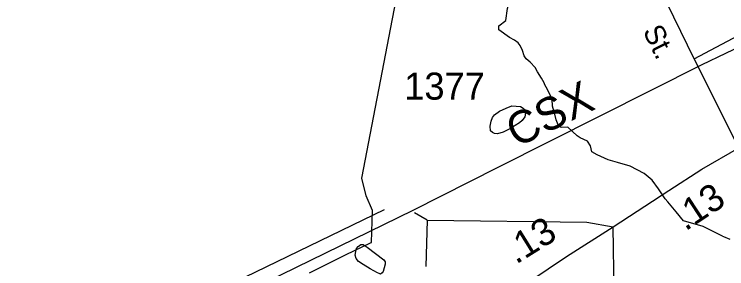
# Model space of a CAD drawing. Extents: x 2082433 to 2279600, y 546599 to 755198.
# Drawn here: x 2166396 to 2169683, y 616293 to 617467 of the extents above; entities that cross this region are included whole.
import ezdxf

# ---------------------------------------------------------------- set-up
doc = ezdxf.new("R2010")
doc.units = 0
for name, color, linetype in [('Exist Boundary Political City Limit New', 7, 'Continuous'), ('Exist Hydrographic Creek Single Shore', 7, 'Continuous'), ('Exist Hydrographic Misc Water Feature', 7, 'Continuous'), ('Exist Railroad Mainline', 7, 'Continuous'), ('Exist Railroad Mainline Label', 7, 'Continuous'), ('Exist Railroad Spur', 7, 'Continuous'), ('Exist Road Non-System Type 51', 7, 'Continuous'), ('Exist Road Primary US Attributed', 7, 'Continuous'), ('Exist Road Primary US Mileage Hundredths English Label', 7, 'Continuous'), ('Exist Road Secondary Type 51 Attributed', 7, 'Continuous'), ('Exist Road Secondary Type 51 Label', 7, 'Continuous'), ('Exist Road Secondary Type 51 Number Label', 7, 'Continuous'), ('Map Preparation Boundary City Limit Buffer Line', 7, 'Continuous')]:
    doc.layers.add(name, color=color, linetype=linetype)

msp = doc.modelspace()

# ---------------------------------------------------------------- linework, layer by layer
at = {"layer": 'Exist Boundary Political City Limit New'}
msp.add_lwpolyline([(2167758.5, 616274.6), (2167927.5, 616358.4), (2168036.5, 616411.9), (2168042.8, 616415), (2168043.8, 616414.7), (2168049.2, 616561.4), (2168020, 616629.1), (2168000.5, 616711.2), (2168212.2, 617815.2)], dxfattribs=at)
at = {"layer": 'Exist Hydrographic Creek Single Shore'}
for points in [[(2168632.5, 617394.7), (2168632.5, 617413.9), (2168664.7, 617438.4), (2168672.4, 617493.5), (2168686.2, 617547.2), (2168686.2, 617594.7), (2168673.9, 617631.5), (2168649.4, 617669.8), (2168611.1, 617691.3), (2168589.6, 617715.8), (2168585, 617754.1), (2168582, 617800.1), (2168572.8, 617847.6), (2168565.1, 617889), (2168543.6, 617934.9)], [(2169664.3, 616443.8), (2169575.1, 616488.2), (2169483.1, 616514.2), (2169449.4, 616555.6), (2169411.1, 616601.6), (2169398.8, 616615.4), (2169368.2, 616661.3), (2169339.1, 616702.7), (2169302.3, 616733.4), (2169237.9, 616767.1), (2169179.7, 616783.9), (2169136.8, 616796.2), (2169086.2, 616818.4), (2169060.9, 616833), (2169054.8, 616860.6), (2169040.2, 616881.3), (2169006.5, 616896.6), (2168993.5, 616906.6), (2168949.8, 616947.2), (2168919.9, 616945.6), (2168905.3, 616957.1), (2168896.9, 616980.9), (2168890.8, 617006.2), (2168880.1, 617043.7), (2168877.8, 617075.1), (2168857.1, 617119.6), (2168844, 617141), (2168841.7, 617151), (2168828.7, 617172.5), (2168809.6, 617202.4), (2168799.6, 617221.5), (2168775.8, 617246.8), (2168757.4, 617261.4), (2168749, 617275.9), (2168740.6, 617299.7), (2168729.9, 617322.7), (2168721.4, 617334.9), (2168704.6, 617348), (2168681.6, 617360.2), (2168632.5, 617394.7)], [(2169664.3, 616443.8), (2169668.6, 616442), (2169696.9, 616430)]]:
    msp.add_lwpolyline(points, dxfattribs=at)
at = {"layer": 'Exist Hydrographic Misc Water Feature'}
for points in [[(2168751.6, 616994.6), (2168740.1, 616976.5), (2168727.8, 616966.2), (2168707.9, 616954.1), (2168688, 616942.2), (2168652.4, 616924.1), (2168626.3, 616915.8), (2168612.2, 616917.5), (2168602.1, 616921.5), (2168594.1, 616929.6), (2168592.5, 616951.8), (2168596, 616973.5), (2168601.9, 616991.7), (2168611.6, 617003.6), (2168635.5, 617019.9), (2168666.1, 617033.9), (2168691.5, 617044.3), (2168711.4, 617044.1), (2168731.5, 617042.3), (2168743.8, 617034.3), (2168752, 617026.6), (2168755.5, 617012.7), (2168753.9, 617002.4), (2168751.6, 616994.6)], [(2168108, 616319.4), (2168108.2, 616315.3), (2168098.1, 616281.1), (2168094.2, 616275.2), (2168086.4, 616269.1), (2168080.3, 616270.8), (2168072.5, 616274.8), (2168038, 616292.6), (2168006, 616312.4), (2167984.1, 616326.3), (2167973.6, 616340.4), (2167969.5, 616356.5), (2167971.8, 616372.4), (2167975.5, 616386.4), (2167983.5, 616396.6), (2167995.4, 616404.5), (2168005.6, 616404.6), (2168015.7, 616398.6), (2168023.7, 616392.5), (2168101.6, 616335.3), (2168107.5, 616325), (2168108, 616319.4)]]:
    msp.add_lwpolyline(points, dxfattribs=at)
at = {"layer": 'Exist Railroad Mainline'}
for points in [[(2169570.7, 617235.2), (2169787.8, 617340.1), (2169899.9, 617395.7)], [(2167021.4, 615970.2), (2168236.9, 616563), (2168628.8, 616762), (2169570.7, 617235.2)]]:
    msp.add_lwpolyline(points, dxfattribs=at)
at = {"layer": 'Exist Railroad Spur'}
msp.add_lwpolyline([(2166506, 615738.4), (2166561.5, 615794.6), (2166617.3, 615830.9), (2166663.2, 615859.2), (2166717, 615887.5), (2166866.6, 615958.2), (2167263.2, 616158.5), (2168104.8, 616567)], dxfattribs=at)
at = {"layer": 'Exist Road Non-System Type 51'}
for p, q in [((2169533.3, 617261.3), (2169871.2, 617442.5)), ((2168301.3, 616517.4), (2168243, 616551.8)), ((2168301.3, 616517.4), (2168294.7, 616303.9))]:
    msp.add_line(p, q, dxfattribs=at)
msp.add_lwpolyline([(2168301.3, 616517.4), (2169038.6, 616508.5), (2169159.1, 616486.5)], dxfattribs=at)
at = {"layer": 'Exist Road Primary US Attributed'}
for points in [[(2169159.1, 616486.5), (2169416.5, 616653.6), (2169568.5, 616752.8), (2169738.4, 616851.9)], [(2166041.8, 614482.8), (2166603.2, 614761.6), (2167009.7, 614966.8), (2167116.2, 615029.5), (2167256.5, 615131.1), (2167553, 615325.3), (2167948.8, 615623.3), (2168266.9, 615856.8), (2168585.7, 616112), (2168774.9, 616236.3), (2168943.6, 616350.6), (2169159.1, 616486.5)]]:
    msp.add_lwpolyline(points, dxfattribs=at)
at = {"layer": 'Exist Road Secondary Type 51 Attributed'}
for points in [[(2169738.4, 616851.9), (2169533.3, 617261.3), (2169377.4, 617581.9), (2169241.4, 617862.6), (2169032.8, 618276), (2168963.6, 618415.9)], [(2169126.7, 615229.6), (2169130.7, 615280.8), (2169152.3, 615910), (2169158.7, 616051.6), (2169163.5, 616185.1), (2169159.1, 616486.5)]]:
    msp.add_lwpolyline(points, dxfattribs=at)
at = {"layer": 'Map Preparation Boundary City Limit Buffer Line'}
msp.add_lwpolyline([(2167758.5, 616274.6), (2167927.5, 616358.4), (2168036.5, 616411.9), (2168042.8, 616415), (2168043.8, 616414.7), (2168049.2, 616561.4), (2168020, 616629.1), (2168000.5, 616711.2), (2168212.2, 617815.2)], dxfattribs=at)

# ---------------------------------------------------------------- texts
at = {"layer": 'Exist Railroad Mainline Label'}
msp.add_text('CSX', height=150, rotation=26.1401, dxfattribs=at).set_placement((2168713.4, 616850.3))
at = {"layer": 'Exist Road Primary US Mileage Hundredths English Label'}
for rotation, p in [(33.3572, (2169492.6, 616464.9)), (31.8572, (2168711.3, 616311.9))]:
    msp.add_text('.13', height=125, rotation=rotation, dxfattribs=at).set_placement(p)
at = {"layer": 'Exist Road Secondary Type 51 Label'}
msp.add_text('St.', height=95, rotation=296.2041, dxfattribs=at).set_placement((2169294.4, 617390))
at = {"layer": 'Exist Road Secondary Type 51 Number Label'}
msp.add_text('1377', height=125, dxfattribs=at).set_placement((2168195.4, 617073.3))

doc.saveas('drawing.dxf')
